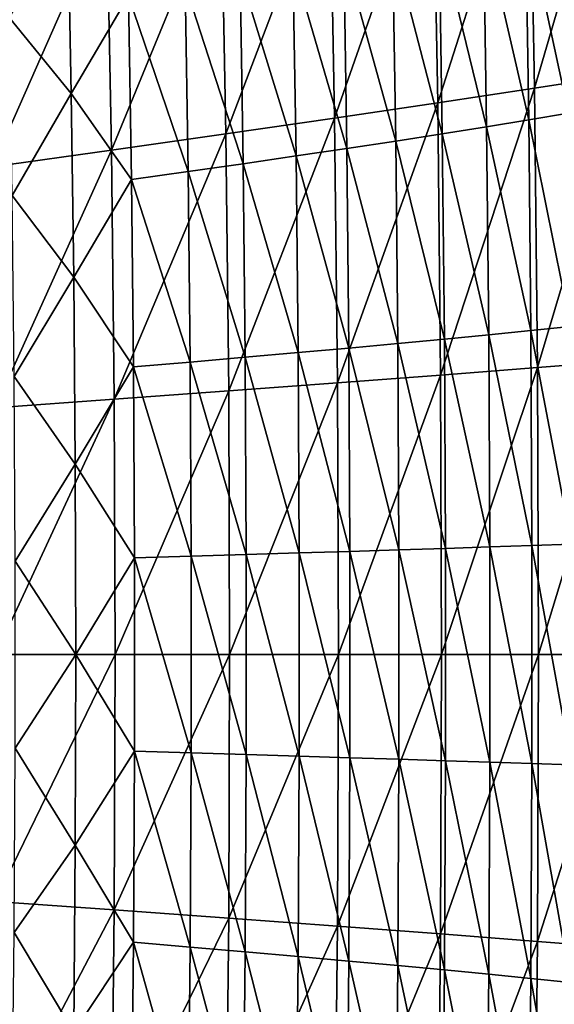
# Model space of a CAD drawing. Header units: millimetres. Extents: x -300 to 300, y -500 to 500.
# Tile 544 of 656: x 229 to 263, y -23 to 41. Entities that reach past the tile are written whole.
import ezdxf

# ---------------------------------------------------------------- set-up
doc = ezdxf.new("R2010")
doc.units = ezdxf.units.MM
doc.header["$LTSCALE"] = 81.481481
doc.layers.add('19', color=7, linetype='CONTINUOUS')
doc.layers.add('21', color=7, linetype='CONTINUOUS')

msp = doc.modelspace()

# ---------------------------------------------------------------- linework, layer by layer
at = {"layer": '19', "color": 7, "linetype": 'CONTINUOUS'}
for points in [[(262.046, 36.837, 46.777), (267.605, 55.893, 43.929), (261.722, 54.542, 46.813), (262.046, 36.837, 46.777)], [(267.932, 37.754, 43.894), (267.605, 55.893, 43.929), (262.046, 36.837, 46.777), (267.932, 37.754, 43.894)], [(255.744, 35.882, 49.493), (261.722, 54.542, 46.813), (255.424, 53.135, 49.529), (255.744, 35.882, 49.493)], [(262.046, 36.837, 46.777), (261.722, 54.542, 46.813), (255.744, 35.882, 49.493), (262.046, 36.837, 46.777)], [(249.047, 34.891, 52.044), (255.424, 53.135, 49.529), (248.731, 51.674, 52.08), (249.047, 34.891, 52.044)], [(255.744, 35.882, 49.493), (255.424, 53.135, 49.529), (249.047, 34.891, 52.044), (255.744, 35.882, 49.493)], [(241.973, 33.865, 54.437), (248.731, 51.674, 52.08), (241.664, 50.16, 54.473), (241.973, 33.865, 54.437)], [(249.047, 34.891, 52.044), (248.731, 51.674, 52.08), (241.973, 33.865, 54.437), (249.047, 34.891, 52.044)], [(234.542, 32.805, 56.677), (241.664, 50.16, 54.473), (234.24, 48.595, 56.712), (234.542, 32.805, 56.677)], [(241.973, 33.865, 54.437), (241.664, 50.16, 54.473), (234.542, 32.805, 56.677), (241.973, 33.865, 54.437)], [(226.774, 31.712, 58.767), (234.24, 48.595, 56.712), (226.479, 46.981, 58.802), (226.774, 31.712, 58.767)], [(234.542, 32.805, 56.677), (234.24, 48.595, 56.712), (226.774, 31.712, 58.767), (234.542, 32.805, 56.677)], [(262.238, 18.658, 46.755), (267.932, 37.754, 43.894), (262.046, 36.837, 46.777), (262.238, 18.658, 46.755)], [(268.126, 19.125, 43.872), (267.932, 37.754, 43.894), (262.238, 18.658, 46.755), (268.126, 19.125, 43.872)], [(255.934, 18.172, 49.47), (262.046, 36.837, 46.777), (255.744, 35.882, 49.493), (255.934, 18.172, 49.47)], [(262.238, 18.658, 46.755), (262.046, 36.837, 46.777), (255.934, 18.172, 49.47), (262.238, 18.658, 46.755)], [(249.234, 17.668, 52.022), (255.744, 35.882, 49.493), (249.047, 34.891, 52.044), (249.234, 17.668, 52.022)], [(255.934, 18.172, 49.47), (255.744, 35.882, 49.493), (249.234, 17.668, 52.022), (255.934, 18.172, 49.47)], [(242.157, 17.147, 54.415), (249.047, 34.891, 52.044), (241.973, 33.865, 54.437), (242.157, 17.147, 54.415)], [(249.234, 17.668, 52.022), (249.047, 34.891, 52.044), (242.157, 17.147, 54.415), (249.234, 17.668, 52.022)], [(234.722, 16.608, 56.655), (241.973, 33.865, 54.437), (234.542, 32.805, 56.677), (234.722, 16.608, 56.655)], [(242.157, 17.147, 54.415), (241.973, 33.865, 54.437), (234.722, 16.608, 56.655), (242.157, 17.147, 54.415)], [(226.95, 16.053, 58.746), (234.542, 32.805, 56.677), (226.774, 31.712, 58.767), (226.95, 16.053, 58.746)], [(234.722, 16.608, 56.655), (234.542, 32.805, 56.677), (226.95, 16.053, 58.746), (234.722, 16.608, 56.655)], [(255.997, 0, 49.463), (262.238, 18.658, 46.755), (255.934, 18.172, 49.47), (255.997, 0, 49.463)], [(262.301, 0, 46.748), (262.238, 18.658, 46.755), (255.997, 0, 49.463), (262.301, 0, 46.748)], [(262.301, 0, 46.748), (268.126, 19.125, 43.872), (262.238, 18.658, 46.755), (262.301, 0, 46.748)], [(268.19, 0, 43.865), (268.126, 19.125, 43.872), (262.301, 0, 46.748), (268.19, 0, 43.865)], [(249.296, 0, 52.014), (255.934, 18.172, 49.47), (249.234, 17.668, 52.022), (249.296, 0, 52.014)], [(255.997, 0, 49.463), (255.934, 18.172, 49.47), (249.296, 0, 52.014), (255.997, 0, 49.463)], [(242.218, 0, 54.408), (249.234, 17.668, 52.022), (242.157, 17.147, 54.415), (242.218, 0, 54.408)], [(249.296, 0, 52.014), (249.234, 17.668, 52.022), (242.218, 0, 54.408), (249.296, 0, 52.014)], [(234.782, 0, 56.648), (242.157, 17.147, 54.415), (234.722, 16.608, 56.655), (234.782, 0, 56.648)], [(242.218, 0, 54.408), (242.157, 17.147, 54.415), (234.782, 0, 56.648), (242.218, 0, 54.408)], [(227.008, 0, 58.739), (234.722, 16.608, 56.655), (226.95, 16.053, 58.746), (227.008, 0, 58.739)], [(234.782, 0, 56.648), (234.722, 16.608, 56.655), (227.008, 0, 58.739), (234.782, 0, 56.648)], [(234.722, -16.608, 56.655), (234.782, 0, 56.648), (226.95, -16.053, 58.746), (234.722, -16.608, 56.655)], [(226.95, -16.053, 58.746), (234.782, 0, 56.648), (227.008, 0, 58.739), (226.95, -16.053, 58.746)], [(242.157, -17.147, 54.415), (242.218, 0, 54.408), (234.722, -16.608, 56.655), (242.157, -17.147, 54.415)], [(234.722, -16.608, 56.655), (242.218, 0, 54.408), (234.782, 0, 56.648), (234.722, -16.608, 56.655)], [(249.234, -17.668, 52.022), (249.296, 0, 52.014), (242.157, -17.147, 54.415), (249.234, -17.668, 52.022)], [(242.157, -17.147, 54.415), (249.296, 0, 52.014), (242.218, 0, 54.408), (242.157, -17.147, 54.415)], [(255.934, -18.172, 49.47), (255.997, 0, 49.463), (249.234, -17.668, 52.022), (255.934, -18.172, 49.47)], [(249.234, -17.668, 52.022), (255.997, 0, 49.463), (249.296, 0, 52.014), (249.234, -17.668, 52.022)], [(262.238, -18.658, 46.755), (262.301, 0, 46.748), (255.934, -18.172, 49.47), (262.238, -18.658, 46.755)], [(255.934, -18.172, 49.47), (262.301, 0, 46.748), (255.997, 0, 49.463), (255.934, -18.172, 49.47)], [(268.126, -19.125, 43.872), (268.19, 0, 43.865), (262.238, -18.658, 46.755), (268.126, -19.125, 43.872)], [(262.238, -18.658, 46.755), (268.19, 0, 43.865), (262.301, 0, 46.748), (262.238, -18.658, 46.755)], [(226.774, -31.712, 58.767), (234.722, -16.608, 56.655), (226.95, -16.053, 58.746), (226.774, -31.712, 58.767)], [(234.542, -32.805, 56.677), (234.722, -16.608, 56.655), (226.774, -31.712, 58.767), (234.542, -32.805, 56.677)], [(234.542, -32.805, 56.677), (242.157, -17.147, 54.415), (234.722, -16.608, 56.655), (234.542, -32.805, 56.677)], [(241.973, -33.865, 54.437), (242.157, -17.147, 54.415), (234.542, -32.805, 56.677), (241.973, -33.865, 54.437)], [(241.973, -33.865, 54.437), (249.234, -17.668, 52.022), (242.157, -17.147, 54.415), (241.973, -33.865, 54.437)], [(249.047, -34.891, 52.044), (249.234, -17.668, 52.022), (241.973, -33.865, 54.437), (249.047, -34.891, 52.044)], [(249.047, -34.891, 52.044), (255.934, -18.172, 49.47), (249.234, -17.668, 52.022), (249.047, -34.891, 52.044)], [(255.744, -35.882, 49.493), (255.934, -18.172, 49.47), (249.047, -34.891, 52.044), (255.744, -35.882, 49.493)], [(255.744, -35.882, 49.493), (262.238, -18.658, 46.755), (255.934, -18.172, 49.47), (255.744, -35.882, 49.493)], [(262.046, -36.837, 46.777), (262.238, -18.658, 46.755), (255.744, -35.882, 49.493), (262.046, -36.837, 46.777)], [(262.046, -36.837, 46.777), (268.126, -19.125, 43.872), (262.238, -18.658, 46.755), (262.046, -36.837, 46.777)], [(267.932, -37.754, 43.894), (268.126, -19.125, 43.872), (262.046, -36.837, 46.777), (267.932, -37.754, 43.894)]]:
    msp.add_3dface(points, dxfattribs=at)
at = {"layer": '21', "color": 7, "linetype": 'CONTINUOUS'}
for points in [[(264.243, 35.214, 28.829), (261.456, 48.216, 30.277), (264.038, 48.822, 28.848), (264.243, 35.214, 28.829)], [(231.697, 48.204, 41.836), (231.928, 36.489, 41.81), (227.899, 41.415, 42.932), (231.697, 48.204, 41.836)], [(231.928, 36.489, 41.81), (231.697, 48.204, 41.836), (235.637, 42.851, 40.675), (231.928, 36.489, 41.81)], [(261.662, 34.775, 30.257), (258.722, 47.596, 31.683), (261.456, 48.216, 30.277), (261.662, 34.775, 30.257)], [(261.662, 34.775, 30.257), (261.456, 48.216, 30.277), (264.243, 35.214, 28.829), (261.662, 34.775, 30.257)], [(258.927, 34.326, 31.663), (255.839, 46.961, 33.063), (258.722, 47.596, 31.683), (258.927, 34.326, 31.663)], [(258.927, 34.326, 31.663), (258.722, 47.596, 31.683), (261.662, 34.775, 30.257), (258.927, 34.326, 31.663)], [(256.044, 33.866, 33.041), (252.81, 46.311, 34.413), (255.839, 46.961, 33.063), (256.044, 33.866, 33.041)], [(256.044, 33.866, 33.041), (255.839, 46.961, 33.063), (258.927, 34.326, 31.663), (256.044, 33.866, 33.041)], [(253.014, 33.396, 34.391), (249.641, 45.647, 35.732), (252.81, 46.311, 34.413), (253.014, 33.396, 34.391)], [(253.014, 33.396, 34.391), (252.81, 46.311, 34.413), (256.044, 33.866, 33.041), (253.014, 33.396, 34.391)], [(249.843, 32.915, 35.709), (246.334, 44.969, 37.018), (249.641, 45.647, 35.732), (249.843, 32.915, 35.709)], [(249.843, 32.915, 35.709), (249.641, 45.647, 35.732), (253.014, 33.396, 34.391), (249.843, 32.915, 35.709)], [(246.535, 32.424, 36.996), (242.895, 44.276, 38.272), (246.334, 44.969, 37.018), (246.535, 32.424, 36.996)], [(246.535, 32.424, 36.996), (246.334, 44.969, 37.018), (249.843, 32.915, 35.709), (246.535, 32.424, 36.996)], [(243.095, 31.923, 38.249), (239.328, 43.57, 39.491), (242.895, 44.276, 38.272), (243.095, 31.923, 38.249)], [(243.095, 31.923, 38.249), (242.895, 44.276, 38.272), (246.535, 32.424, 36.996), (243.095, 31.923, 38.249)], [(239.526, 31.413, 39.469), (235.637, 42.851, 40.675), (239.328, 43.57, 39.491), (239.526, 31.413, 39.469)], [(239.526, 31.413, 39.469), (239.328, 43.57, 39.491), (243.095, 31.923, 38.249), (239.526, 31.413, 39.469)], [(235.833, 30.892, 40.652), (231.928, 36.489, 41.81), (235.637, 42.851, 40.675), (235.833, 30.892, 40.652)], [(235.833, 30.892, 40.652), (235.637, 42.851, 40.675), (239.526, 31.413, 39.469), (235.833, 30.892, 40.652)], [(231.928, 36.489, 41.81), (228.091, 29.855, 42.91), (227.899, 41.415, 42.932), (231.928, 36.489, 41.81)], [(231.928, 36.489, 41.81), (232.091, 24.549, 41.791), (228.091, 29.855, 42.91), (231.928, 36.489, 41.81)], [(232.091, 24.549, 41.791), (231.928, 36.489, 41.81), (235.833, 30.892, 40.652), (232.091, 24.549, 41.791)], [(261.797, 21.067, 30.244), (258.927, 34.326, 31.663), (261.662, 34.775, 30.257), (261.797, 21.067, 30.244)], [(264.379, 21.334, 28.816), (261.662, 34.775, 30.257), (264.243, 35.214, 28.829), (264.379, 21.334, 28.816)], [(261.797, 21.067, 30.244), (261.662, 34.775, 30.257), (264.379, 21.334, 28.816), (261.797, 21.067, 30.244)], [(259.063, 20.794, 31.649), (256.044, 33.866, 33.041), (258.927, 34.326, 31.663), (259.063, 20.794, 31.649)], [(259.063, 20.794, 31.649), (258.927, 34.326, 31.663), (261.797, 21.067, 30.244), (259.063, 20.794, 31.649)], [(253.149, 20.228, 34.376), (249.843, 32.915, 35.709), (253.014, 33.396, 34.391), (253.149, 20.228, 34.376)], [(256.179, 20.514, 33.027), (253.014, 33.396, 34.391), (256.044, 33.866, 33.041), (256.179, 20.514, 33.027)], [(253.149, 20.228, 34.376), (253.014, 33.396, 34.391), (256.179, 20.514, 33.027), (253.149, 20.228, 34.376)], [(256.179, 20.514, 33.027), (256.044, 33.866, 33.041), (259.063, 20.794, 31.649), (256.179, 20.514, 33.027)], [(249.977, 19.935, 35.694), (246.535, 32.424, 36.996), (249.843, 32.915, 35.709), (249.977, 19.935, 35.694)], [(249.977, 19.935, 35.694), (249.843, 32.915, 35.709), (253.149, 20.228, 34.376), (249.977, 19.935, 35.694)], [(246.669, 19.637, 36.981), (243.095, 31.923, 38.249), (246.535, 32.424, 36.996), (246.669, 19.637, 36.981)], [(246.669, 19.637, 36.981), (246.535, 32.424, 36.996), (249.977, 19.935, 35.694), (246.669, 19.637, 36.981)], [(239.657, 19.023, 39.453), (235.833, 30.892, 40.652), (239.526, 31.413, 39.469), (239.657, 19.023, 39.453)], [(243.227, 19.333, 38.234), (239.526, 31.413, 39.469), (243.095, 31.923, 38.249), (243.227, 19.333, 38.234)], [(239.657, 19.023, 39.453), (239.526, 31.413, 39.469), (243.227, 19.333, 38.234), (239.657, 19.023, 39.453)], [(243.227, 19.333, 38.234), (243.095, 31.923, 38.249), (246.669, 19.637, 36.981), (243.227, 19.333, 38.234)], [(235.963, 18.707, 40.637), (232.091, 24.549, 41.791), (235.833, 30.892, 40.652), (235.963, 18.707, 40.637)], [(235.963, 18.707, 40.637), (235.833, 30.892, 40.652), (239.657, 19.023, 39.453), (235.963, 18.707, 40.637)], [(232.091, 24.549, 41.791), (228.218, 18.077, 42.894), (228.091, 29.855, 42.91), (232.091, 24.549, 41.791)], [(232.091, 24.549, 41.791), (232.188, 12.384, 41.779), (228.218, 18.077, 42.894), (232.091, 24.549, 41.791)], [(232.188, 12.384, 41.779), (232.091, 24.549, 41.791), (235.963, 18.707, 40.637), (232.188, 12.384, 41.779)], [(264.446, 7.18, 28.81), (261.797, 21.067, 30.244), (264.379, 21.334, 28.816), (264.446, 7.18, 28.81)], [(256.246, 6.903, 33.02), (253.149, 20.228, 34.376), (256.179, 20.514, 33.027), (256.246, 6.903, 33.02)], [(259.13, 6.997, 31.641), (256.179, 20.514, 33.027), (259.063, 20.794, 31.649), (259.13, 6.997, 31.641)], [(256.246, 6.903, 33.02), (256.179, 20.514, 33.027), (259.13, 6.997, 31.641), (256.246, 6.903, 33.02)], [(261.865, 7.09, 30.237), (259.063, 20.794, 31.649), (261.797, 21.067, 30.244), (261.865, 7.09, 30.237)], [(259.13, 6.997, 31.641), (259.063, 20.794, 31.649), (261.865, 7.09, 30.237), (259.13, 6.997, 31.641)], [(261.865, 7.09, 30.237), (261.797, 21.067, 30.244), (264.446, 7.18, 28.81), (261.865, 7.09, 30.237)], [(250.044, 6.708, 35.687), (246.669, 19.637, 36.981), (249.977, 19.935, 35.694), (250.044, 6.708, 35.687)], [(253.216, 6.806, 34.369), (249.977, 19.935, 35.694), (253.149, 20.228, 34.376), (253.216, 6.806, 34.369)], [(250.044, 6.708, 35.687), (249.977, 19.935, 35.694), (253.216, 6.806, 34.369), (250.044, 6.708, 35.687)], [(253.216, 6.806, 34.369), (253.149, 20.228, 34.376), (256.246, 6.903, 33.02), (253.216, 6.806, 34.369)], [(243.293, 6.504, 38.226), (239.657, 19.023, 39.453), (243.227, 19.333, 38.234), (243.293, 6.504, 38.226)], [(246.735, 6.607, 36.973), (243.227, 19.333, 38.234), (246.669, 19.637, 36.981), (246.735, 6.607, 36.973)], [(243.293, 6.504, 38.226), (243.227, 19.333, 38.234), (246.735, 6.607, 36.973), (243.293, 6.504, 38.226)], [(246.735, 6.607, 36.973), (246.669, 19.637, 36.981), (250.044, 6.708, 35.687), (246.735, 6.607, 36.973)], [(236.027, 6.293, 40.629), (232.188, 12.384, 41.779), (235.963, 18.707, 40.637), (236.027, 6.293, 40.629)], [(239.722, 6.399, 39.445), (235.963, 18.707, 40.637), (239.657, 19.023, 39.453), (239.722, 6.399, 39.445)], [(236.027, 6.293, 40.629), (235.963, 18.707, 40.637), (239.722, 6.399, 39.445), (236.027, 6.293, 40.629)], [(239.722, 6.399, 39.445), (239.657, 19.023, 39.453), (243.293, 6.504, 38.226), (239.722, 6.399, 39.445)], [(232.188, 12.384, 41.779), (228.282, 6.08, 42.887), (228.218, 18.077, 42.894), (232.188, 12.384, 41.779)], [(232.188, 12.384, 41.779), (232.22, -0.007, 41.775), (228.282, 6.08, 42.887), (232.188, 12.384, 41.779)], [(232.22, -0.007, 41.775), (232.188, 12.384, 41.779), (236.027, 6.293, 40.629), (232.22, -0.007, 41.775)], [(261.865, -7.09, 30.237), (259.13, 6.997, 31.641), (261.865, 7.09, 30.237), (261.865, -7.09, 30.237)], [(264.446, -7.18, 28.81), (261.865, 7.09, 30.237), (264.446, 7.18, 28.81), (264.446, -7.18, 28.81)], [(261.865, -7.09, 30.237), (261.865, 7.09, 30.237), (264.446, -7.18, 28.81), (261.865, -7.09, 30.237)], [(243.293, -6.504, 38.226), (239.722, 6.399, 39.445), (243.293, 6.504, 38.226), (243.293, -6.504, 38.226)], [(246.735, -6.607, 36.973), (243.293, 6.504, 38.226), (246.735, 6.607, 36.973), (246.735, -6.607, 36.973)], [(243.293, -6.504, 38.226), (243.293, 6.504, 38.226), (246.735, -6.607, 36.973), (243.293, -6.504, 38.226)], [(250.044, -6.708, 35.687), (246.735, 6.607, 36.973), (250.044, 6.708, 35.687), (250.044, -6.708, 35.687)], [(246.735, -6.607, 36.973), (246.735, 6.607, 36.973), (250.044, -6.708, 35.687), (246.735, -6.607, 36.973)], [(253.216, -6.806, 34.369), (250.044, 6.708, 35.687), (253.216, 6.806, 34.369), (253.216, -6.806, 34.369)], [(250.044, -6.708, 35.687), (250.044, 6.708, 35.687), (253.216, -6.806, 34.369), (250.044, -6.708, 35.687)], [(256.246, -6.903, 33.02), (253.216, 6.806, 34.369), (256.246, 6.903, 33.02), (256.246, -6.903, 33.02)], [(253.216, -6.806, 34.369), (253.216, 6.806, 34.369), (256.246, -6.903, 33.02), (253.216, -6.806, 34.369)], [(259.13, -6.997, 31.641), (256.246, 6.903, 33.02), (259.13, 6.997, 31.641), (259.13, -6.997, 31.641)], [(256.246, -6.903, 33.02), (256.246, 6.903, 33.02), (259.13, -6.997, 31.641), (256.246, -6.903, 33.02)], [(259.13, -6.997, 31.641), (259.13, 6.997, 31.641), (261.865, -7.09, 30.237), (259.13, -6.997, 31.641)], [(232.22, -0.007, 41.775), (228.282, -6.081, 42.887), (228.282, 6.08, 42.887), (232.22, -0.007, 41.775)], [(236.027, -6.293, 40.629), (232.22, -0.007, 41.775), (236.027, 6.293, 40.629), (236.027, -6.293, 40.629)], [(239.722, -6.399, 39.445), (236.027, 6.293, 40.629), (239.722, 6.399, 39.445), (239.722, -6.399, 39.445)], [(236.027, -6.293, 40.629), (236.027, 6.293, 40.629), (239.722, -6.399, 39.445), (236.027, -6.293, 40.629)], [(239.722, -6.399, 39.445), (239.722, 6.399, 39.445), (243.293, -6.504, 38.226), (239.722, -6.399, 39.445)], [(232.22, -0.007, 41.775), (232.188, -12.398, 41.779), (228.282, -6.081, 42.887), (232.22, -0.007, 41.775)], [(232.188, -12.398, 41.779), (232.22, -0.007, 41.775), (236.027, -6.293, 40.629), (232.188, -12.398, 41.779)], [(232.188, -12.398, 41.779), (228.218, -18.078, 42.894), (228.282, -6.081, 42.887), (232.188, -12.398, 41.779)], [(235.963, -18.707, 40.637), (232.188, -12.398, 41.779), (236.027, -6.293, 40.629), (235.963, -18.707, 40.637)], [(235.963, -18.707, 40.637), (236.027, -6.293, 40.629), (239.657, -19.023, 39.453), (235.963, -18.707, 40.637)], [(239.657, -19.023, 39.453), (236.027, -6.293, 40.629), (239.722, -6.399, 39.445), (239.657, -19.023, 39.453)], [(239.657, -19.023, 39.453), (239.722, -6.399, 39.445), (243.227, -19.333, 38.234), (239.657, -19.023, 39.453)], [(243.227, -19.333, 38.234), (239.722, -6.399, 39.445), (243.293, -6.504, 38.226), (243.227, -19.333, 38.234)], [(243.227, -19.333, 38.234), (243.293, -6.504, 38.226), (246.669, -19.637, 36.981), (243.227, -19.333, 38.234)], [(246.669, -19.637, 36.981), (243.293, -6.504, 38.226), (246.735, -6.607, 36.973), (246.669, -19.637, 36.981)], [(246.669, -19.637, 36.981), (246.735, -6.607, 36.973), (249.977, -19.935, 35.694), (246.669, -19.637, 36.981)], [(249.977, -19.935, 35.694), (246.735, -6.607, 36.973), (250.044, -6.708, 35.687), (249.977, -19.935, 35.694)], [(249.977, -19.935, 35.694), (250.044, -6.708, 35.687), (253.149, -20.228, 34.376), (249.977, -19.935, 35.694)], [(253.149, -20.228, 34.376), (250.044, -6.708, 35.687), (253.216, -6.806, 34.369), (253.149, -20.228, 34.376)], [(253.149, -20.228, 34.376), (253.216, -6.806, 34.369), (256.179, -20.514, 33.027), (253.149, -20.228, 34.376)], [(256.179, -20.514, 33.027), (253.216, -6.806, 34.369), (256.246, -6.903, 33.02), (256.179, -20.514, 33.027)], [(256.179, -20.514, 33.027), (256.246, -6.903, 33.02), (259.063, -20.794, 31.649), (256.179, -20.514, 33.027)], [(259.063, -20.794, 31.649), (256.246, -6.903, 33.02), (259.13, -6.997, 31.641), (259.063, -20.794, 31.649)], [(259.063, -20.794, 31.649), (259.13, -6.997, 31.641), (261.797, -21.067, 30.244), (259.063, -20.794, 31.649)], [(261.797, -21.067, 30.244), (259.13, -6.997, 31.641), (261.865, -7.09, 30.237), (261.797, -21.067, 30.244)], [(261.797, -21.067, 30.244), (261.865, -7.09, 30.237), (264.379, -21.334, 28.816), (261.797, -21.067, 30.244)], [(264.379, -21.334, 28.816), (261.865, -7.09, 30.237), (264.446, -7.18, 28.81), (264.379, -21.334, 28.816)], [(232.188, -12.398, 41.779), (232.091, -24.563, 41.791), (228.218, -18.078, 42.894), (232.188, -12.398, 41.779)], [(232.091, -24.563, 41.791), (232.188, -12.398, 41.779), (235.963, -18.707, 40.637), (232.091, -24.563, 41.791)], [(232.091, -24.563, 41.791), (228.091, -29.856, 42.91), (228.218, -18.078, 42.894), (232.091, -24.563, 41.791)], [(235.833, -30.892, 40.652), (232.091, -24.563, 41.791), (235.963, -18.707, 40.637), (235.833, -30.892, 40.652)], [(235.833, -30.892, 40.652), (235.963, -18.707, 40.637), (239.526, -31.413, 39.469), (235.833, -30.892, 40.652)], [(239.526, -31.413, 39.469), (235.963, -18.707, 40.637), (239.657, -19.023, 39.453), (239.526, -31.413, 39.469)], [(239.526, -31.413, 39.469), (239.657, -19.023, 39.453), (243.095, -31.923, 38.249), (239.526, -31.413, 39.469)], [(243.095, -31.923, 38.249), (239.657, -19.023, 39.453), (243.227, -19.333, 38.234), (243.095, -31.923, 38.249)], [(243.095, -31.923, 38.249), (243.227, -19.333, 38.234), (246.535, -32.424, 36.996), (243.095, -31.923, 38.249)], [(246.535, -32.424, 36.996), (243.227, -19.333, 38.234), (246.669, -19.637, 36.981), (246.535, -32.424, 36.996)], [(246.535, -32.424, 36.996), (246.669, -19.637, 36.981), (249.843, -32.915, 35.709), (246.535, -32.424, 36.996)], [(249.843, -32.915, 35.709), (246.669, -19.637, 36.981), (249.977, -19.935, 35.694), (249.843, -32.915, 35.709)], [(249.843, -32.915, 35.709), (249.977, -19.935, 35.694), (253.014, -33.396, 34.391), (249.843, -32.915, 35.709)], [(253.014, -33.396, 34.391), (249.977, -19.935, 35.694), (253.149, -20.228, 34.376), (253.014, -33.396, 34.391)], [(253.014, -33.396, 34.391), (253.149, -20.228, 34.376), (256.044, -33.866, 33.041), (253.014, -33.396, 34.391)], [(256.044, -33.866, 33.041), (253.149, -20.228, 34.376), (256.179, -20.514, 33.027), (256.044, -33.866, 33.041)], [(256.044, -33.866, 33.041), (256.179, -20.514, 33.027), (258.927, -34.326, 31.663), (256.044, -33.866, 33.041)], [(258.927, -34.326, 31.663), (256.179, -20.514, 33.027), (259.063, -20.794, 31.649), (258.927, -34.326, 31.663)], [(258.927, -34.326, 31.663), (259.063, -20.794, 31.649), (261.662, -34.775, 30.257), (258.927, -34.326, 31.663)], [(261.662, -34.775, 30.257), (259.063, -20.794, 31.649), (261.797, -21.067, 30.244), (261.662, -34.775, 30.257)], [(261.662, -34.775, 30.257), (261.797, -21.067, 30.244), (264.243, -35.214, 28.829), (261.662, -34.775, 30.257)], [(264.243, -35.214, 28.829), (261.797, -21.067, 30.244), (264.379, -21.334, 28.816), (264.243, -35.214, 28.829)]]:
    msp.add_3dface(points, dxfattribs=at)

doc.saveas('drawing.dxf')
